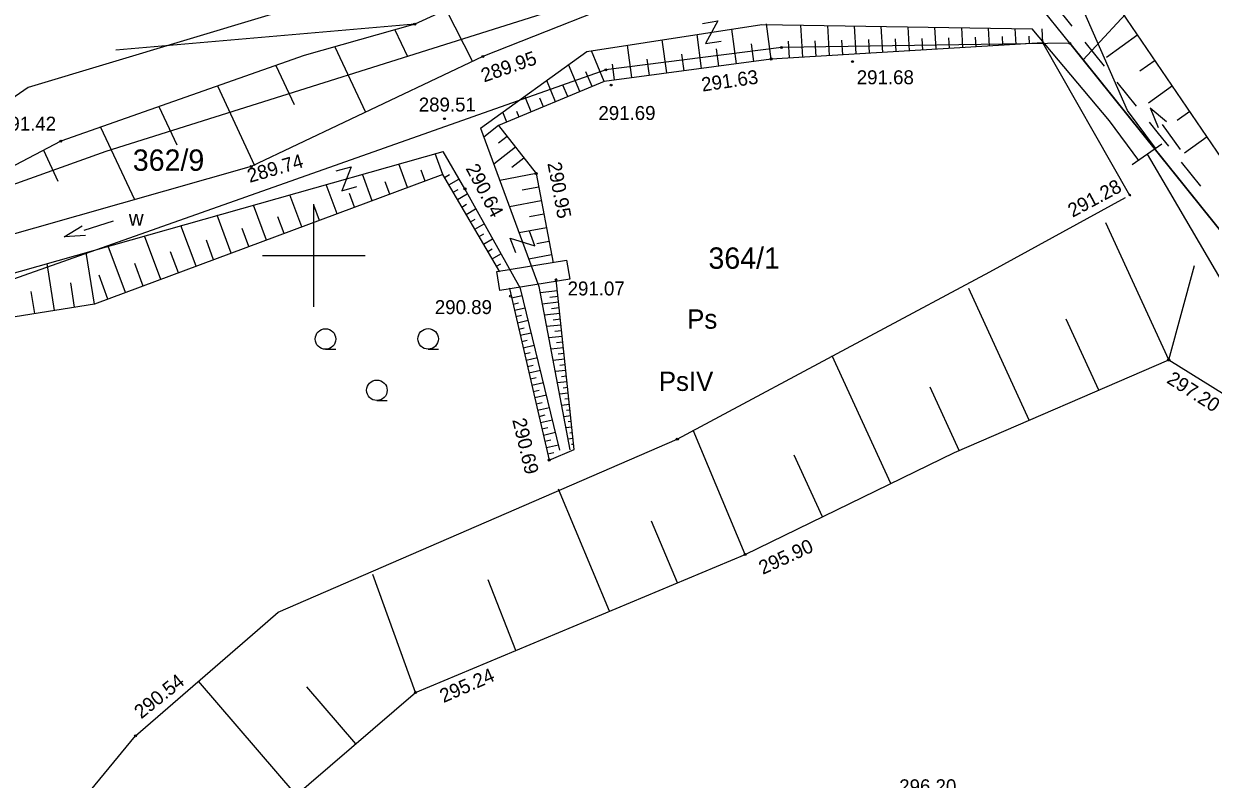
# Model space of a CAD drawing. Extents: x 7477803 to 7478145, y 5500698 to 5500984.
# Drawn here: x 7477935.9 to 7477993.7, y 5500924.5 to 5500961.3 of the extents above; entities that cross this region are included whole.
import ezdxf

# ---------------------------------------------------------------- set-up
doc = ezdxf.new("R2010")
doc.units = 0
for name, color, linetype in [('203-Punkt załamania granicy działki nie stabilizowany', 7, 'Continuous'), ('gr_dzialki', 7, 'Continuous'), ('gr_klasy', 7, 'Continuous'), ('gr_uzytek', 7, 'Continuous'), ('k', 7, 'Continuous'), ('most_drewniany', 7, 'Continuous'), ('nazwa_cieku', 7, 'Continuous'), ('nr_dzialki', 7, 'Continuous'), ('opis_klasy', 7, 'Continuous'), ('opis_uzytek', 7, 'Continuous'), ('pkt_wys', 7, 'Continuous'), ('pob_gr_obrebu', 7, 'Continuous'), ('przehaczenie', 7, 'Continuous'), ('robocza49', 7, 'Continuous'), ('rzeka', 7, 'Continuous'), ('skarp_wypel', 7, 'Continuous'), ('skarpa_gora', 7, 'Continuous'), ('zakresy', 7, 'Continuous'), ('zielen', 7, 'Continuous')]:
    doc.layers.add(name, color=color, linetype=linetype)

# ---------------------------------------------------------------- blocks, each defined once
blk = doc.blocks.new('203')
blk.add_circle((0, 0), 0.045)
blk = doc.blocks.new('993')
at = {"layer": 'nazwa_cieku'}
for p, q in [((0, 0), (1.5, 0)), ((1.5, 0.25), (2.5, 0)), ((2.5, 0), (1.5, -0.25))]:
    blk.add_line(p, q, dxfattribs=at)
blk = doc.blocks.new('993_5')
at = {"layer": 'nazwa_cieku'}
for p, q in [((1.5, 0), (0, 0)), ((2.5, 0), (1.5, 0.25)), ((2.5, 0), (1.5, -0.25))]:
    blk.add_line(p, q, dxfattribs=at)
blk = doc.blocks.new('684_5')
at = {"layer": 'rzeka'}
blk.add_lwpolyline([(0, -0.88), (0, 0.88)], dxfattribs=at)
blk = doc.blocks.new('801_3')
at = {"layer": 'pkt_wys'}
blk.add_circle((0, 0), 0.045, dxfattribs=at)
blk.add_circle((0, 0), 0.045, dxfattribs=at)
blk = doc.blocks.new('941_5')
at = {"layer": 'zielen'}
for p, q in [((-2.5, 0.46), (-2, 0.46)), ((2.5, 0.46), (3, 0.46)), ((0, -2.04), (0.5, -2.04))]:
    blk.add_line(p, q, dxfattribs=at)
for centre in [(-2.503, 0.963), (2.497, 0.963), (-0.003, -1.537)]:
    blk.add_circle(centre, 0.5, dxfattribs=at)
blk = doc.blocks.new('801_5')
at = {"layer": 'pkt_wys'}
blk.add_circle((0, 0), 0.05, dxfattribs=at)
blk.add_circle((0, 0), 0.05, dxfattribs=at)
blk = doc.blocks.new('991_5_1')
at = {"layer": 'przehaczenie'}
blk.add_lwpolyline([(-0.38, 0.5), (0.38, 0.5), (-0.38, -0.5), (0.38, -0.5)], dxfattribs=at)

msp = doc.modelspace()

# ---------------------------------------------------------------- linework, layer by layer
at = {"layer": 'gr_dzialki'}
for points in [[(7477986.83, 5500960.33), (7477985.26, 5500962.28)], [(7477972.79, 5500960.13), (7477964.22, 5500959.04)], [(7477986.83, 5500960.33), (7477972.79, 5500960.13)], [(7477986.83, 5500960.33), (7477996.18, 5500948.69)], [(7477964.22, 5500959.04), (7477931.54, 5500947.49)]]:
    msp.add_lwpolyline(points, dxfattribs=at)
at = {"layer": 'gr_klasy'}
for points in [[(7477992.835, 5500965.322), (7477987.47, 5500959.53)], [(7477939.89, 5500955.07), (7477963.19, 5500962.42)], [(7477972.79, 5500960.13), (7477964.22, 5500959.04)], [(7477986.83, 5500960.33), (7477972.79, 5500960.13)], [(7477987.47, 5500959.53), (7477986.83, 5500960.33)], [(7477996.18, 5500948.69), (7477987.47, 5500959.53)], [(7477964.22, 5500959.04), (7477931.54, 5500947.49)], [(7477930.25, 5500951.63), (7477939.89, 5500955.07)]]:
    msp.add_lwpolyline(points, dxfattribs=at)
at = {"layer": 'gr_uzytek'}
msp.add_lwpolyline([(7477986.83, 5500960.33), (7477985.26, 5500962.28), (7477990.655, 5500967.144)], dxfattribs=at)
at = {"layer": 'k'}
for p, q in [((7477990.592, 5500954.926), (7477991.676, 5500953.076)), ((7477991.676, 5500953.076), (7478020.436, 5500903.997))]:
    msp.add_line(p, q, dxfattribs=at)
at = {"layer": 'most_drewniany'}
msp.add_lwpolyline([(7477958.914, 5500949.211), (7477962.316, 5500949.762), (7477962.465, 5500948.842), (7477959.063, 5500948.291)], close=True, dxfattribs=at)
at = {"layer": 'pkt_wys'}
msp.add_lwpolyline([(7477989.7, 5500952.938), (7477989.745, 5500952.915), (7477989.794, 5500952.919)], dxfattribs=at)
msp.add_lwpolyline([(7477989.7, 5500952.938), (7477989.745, 5500952.915), (7477989.794, 5500952.919)], dxfattribs=at)
msp.add_arc((7477989.745, 5500952.915), 0.05, 4.76693, 152.44746, dxfattribs=at)
msp.add_arc((7477989.745, 5500952.915), 0.05, 4.76693, 152.44746, dxfattribs=at)
at = {"layer": 'pob_gr_obrebu'}
for p, q in [((7477987.555, 5500960.383), (7477988.495, 5500959.214)), ((7477989.122, 5500958.435), (7477990.061, 5500957.266)), ((7477990.688, 5500956.486), (7477991.13, 5500955.936)), ((7477991.13, 5500955.936), (7477991.628, 5500955.317)), ((7477992.254, 5500954.538), (7477993.194, 5500953.369))]:
    msp.add_line(p, q, dxfattribs=at)
msp.add_lwpolyline([(7477986.298, 5500962.306), (7477986.13, 5500962.155), (7477986.928, 5500961.162)], dxfattribs=at)
at = {"layer": 'robocza49'}
for p, q in [((7477950, 5500947.5), (7477950, 5500952.5)), ((7477947.5, 5500950), (7477952.5, 5500950))]:
    msp.add_line(p, q, dxfattribs=at)
at = {"layer": 'rzeka'}
for points in [[(7477985.943, 5500963.933), (7477983.914, 5500962.968), (7477975.662, 5500964.399), (7477972.702, 5500964.466), (7477966.794, 5500963.08), (7477958.237, 5500959.69)], [(7477990.994, 5500955.223), (7477989.636, 5500957.056), (7477986.866, 5500963.388)], [(7477958.121, 5500956.2), (7477963.297, 5500959.926), (7477971.826, 5500961.245), (7477984.996, 5500961.04)], [(7477990.191, 5500954.628), (7477988.765, 5500956.552), (7477984.996, 5500961.04)], [(7477958.237, 5500959.69), (7477946.953, 5500954.328), (7477932.158, 5500950.132), (7477925.095, 5500947.293), (7477916.965, 5500936.975), (7477910.703, 5500929.638)], [(7477958.121, 5500956.2), (7477960.969, 5500948.493), (7477962.478, 5500940.525)], [(7477911.562, 5500928.703), (7477916.53, 5500935.088), (7477922.899, 5500943.86), (7477925.22, 5500946.888), (7477929.451, 5500947.469), (7477956.302, 5500955.068)], [(7477961.988, 5500940.514), (7477960.07, 5500948.392), (7477957.364, 5500953.239), (7477956.302, 5500955.068)]]:
    msp.add_lwpolyline(points, dxfattribs=at)
at = {"layer": 'skarp_wypel'}
for p, q in [((7477956.446, 5500961.964), (7477957.729, 5500959.449)), ((7477953.956, 5500960.995), (7477954.571, 5500959.681)), ((7477970.583, 5500959.339), (7477970.358, 5500961.018)), ((7477972.277, 5500959.566), (7477972.048, 5500961.28)), ((7477973.823, 5500959.657), (7477973.73, 5500961.215)), ((7477975.122, 5500959.734), (7477975.035, 5500961.195)), ((7477976.421, 5500959.811), (7477976.34, 5500961.175)), ((7477977.721, 5500959.888), (7477977.645, 5500961.154)), ((7477979.02, 5500959.965), (7477978.951, 5500961.134)), ((7477980.319, 5500960.042), (7477980.256, 5500961.114)), ((7477981.619, 5500960.119), (7477981.561, 5500961.093)), ((7477982.918, 5500960.196), (7477982.866, 5500961.073)), ((7477984.217, 5500960.273), (7477984.171, 5500961.052)), ((7477985.517, 5500960.35), (7477985.476, 5500961.032)), ((7477967.193, 5500958.885), (7477966.977, 5500960.495)), ((7477968.888, 5500959.112), (7477968.667, 5500960.757)), ((7477973.173, 5500959.619), (7477973.125, 5500960.429)), ((7477974.472, 5500959.696), (7477974.427, 5500960.458)), ((7477975.772, 5500959.773), (7477975.729, 5500960.486)), ((7477977.071, 5500959.85), (7477977.031, 5500960.515)), ((7477978.37, 5500959.927), (7477978.334, 5500960.543)), ((7477979.67, 5500960.004), (7477979.636, 5500960.572)), ((7477980.969, 5500960.081), (7477980.938, 5500960.6)), ((7477982.268, 5500960.158), (7477982.24, 5500960.629)), ((7477983.568, 5500960.235), (7477983.542, 5500960.657)), ((7477984.867, 5500960.312), (7477984.845, 5500960.686)), ((7477990.139, 5500960.737), (7477988.606, 5500959.644)), ((7477951.031, 5500960.167), (7477952.525, 5500956.976)), ((7477964.149, 5500958.477), (7477963.527, 5500959.961)), ((7477965.498, 5500958.658), (7477965.287, 5500960.234)), ((7477968.04, 5500958.998), (7477967.931, 5500959.81)), ((7477969.735, 5500959.225), (7477969.624, 5500960.054)), ((7477971.43, 5500959.452), (7477971.316, 5500960.299)), ((7477948.146, 5500959.255), (7477949.038, 5500957.348)), ((7477962.964, 5500957.981), (7477962.415, 5500959.291)), ((7477964.65, 5500958.544), (7477964.546, 5500959.32)), ((7477966.345, 5500958.771), (7477966.239, 5500959.565)), ((7477990.983, 5500959.497), (7477990.243, 5500958.969)), ((7477963.556, 5500958.229), (7477963.259, 5500958.937)), ((7477945.302, 5500958.254), (7477947.118, 5500954.375)), ((7477961.779, 5500957.485), (7477961.345, 5500958.521)), ((7477962.371, 5500957.733), (7477962.135, 5500958.297)), ((7477991.828, 5500958.257), (7477990.652, 5500957.418)), ((7477960.594, 5500956.988), (7477960.275, 5500957.751)), ((7477961.187, 5500957.236), (7477961.011, 5500957.656)), ((7477942.458, 5500957.253), (7477943.333, 5500955.385)), ((7477959.409, 5500956.492), (7477959.205, 5500956.98)), ((7477960.002, 5500956.74), (7477959.886, 5500957.016)), ((7477992.672, 5500957.017), (7477992.056, 5500956.577)), ((7477959.001, 5500956.321), (7477958.284, 5500955.759)), ((7477939.614, 5500956.252), (7477941.269, 5500952.716)), ((7477959.413, 5500955.795), (7477958.997, 5500955.47)), ((7477993.516, 5500955.776), (7477992.407, 5500954.985)), ((7477959.825, 5500955.27), (7477958.77, 5500954.443)), ((7477936.829, 5500955.125), (7477937.537, 5500953.614)), ((7477956.284, 5500953.938), (7477955.905, 5500954.956)), ((7477960.237, 5500954.744), (7477959.651, 5500954.284)), ((7477954.566, 5500953.3), (7477954.136, 5500954.455)), ((7477955.425, 5500953.619), (7477955.226, 5500954.155)), ((7477951.132, 5500952.022), (7477950.599, 5500953.454)), ((7477952.849, 5500952.661), (7477952.368, 5500953.955)), ((7477953.708, 5500952.98), (7477953.483, 5500953.586)), ((7477956.366, 5500953.797), (7477956.615, 5500953.943)), ((7477956.577, 5500953.437), (7477957.063, 5500953.721)), ((7477960.833, 5500953.983), (7477959.064, 5500953.649)), ((7477949.415, 5500951.384), (7477948.831, 5500952.954)), ((7477951.99, 5500952.342), (7477951.739, 5500953.017)), ((7477956.788, 5500953.076), (7477957.03, 5500953.218)), ((7477956.999, 5500952.716), (7477957.473, 5500952.994)), ((7477960.958, 5500953.323), (7477960.147, 5500953.17)), ((7477947.697, 5500950.745), (7477947.062, 5500952.453)), ((7477950.273, 5500951.703), (7477949.996, 5500952.448)), ((7477957.21, 5500952.356), (7477957.446, 5500952.494)), ((7477957.421, 5500951.995), (7477957.883, 5500952.266)), ((7477961.083, 5500952.663), (7477959.536, 5500952.371)), ((7477945.98, 5500950.106), (7477945.294, 5500951.953)), ((7477948.556, 5500951.064), (7477948.253, 5500951.879)), ((7477957.631, 5500951.635), (7477957.861, 5500951.77)), ((7477961.208, 5500952.004), (7477960.505, 5500951.871)), ((7477944.263, 5500949.468), (7477943.525, 5500951.452)), ((7477946.839, 5500950.426), (7477946.51, 5500951.31)), ((7477957.842, 5500951.275), (7477958.294, 5500951.539)), ((7477961.333, 5500951.344), (7477960.009, 5500951.093)), ((7477991.643, 5500944.907), (7477988.576, 5500951.587)), ((7477942.546, 5500948.829), (7477941.756, 5500950.952)), ((7477945.122, 5500949.787), (7477944.767, 5500950.741)), ((7477958.053, 5500950.914), (7477958.277, 5500951.045)), ((7477958.264, 5500950.554), (7477958.704, 5500950.812)), ((7477961.457, 5500950.684), (7477960.863, 5500950.571)), ((7477939.32, 5500947.63), (7477938.917, 5500950.148)), ((7477940.829, 5500948.191), (7477939.988, 5500950.451)), ((7477943.404, 5500949.148), (7477943.024, 5500950.171)), ((7477958.475, 5500950.194), (7477958.693, 5500950.321)), ((7477958.686, 5500949.833), (7477959.115, 5500950.084)), ((7477961.582, 5500950.024), (7477960.481, 5500949.816)), ((7477937.377, 5500947.318), (7477937.01, 5500949.608)), ((7477941.687, 5500948.51), (7477941.281, 5500949.602)), ((7477958.897, 5500949.473), (7477959.108, 5500949.597)), ((7477991.643, 5500944.907), (7477992.908, 5500949.513)), ((7477939.97, 5500947.871), (7477939.538, 5500949.033)), ((7477936.405, 5500947.163), (7477936.232, 5500948.243)), ((7477938.349, 5500947.474), (7477938.158, 5500948.666)), ((7477961.868, 5500948.271), (7477961.029, 5500948.181)), ((7477984.844, 5500941.971), (7477981.9, 5500948.383)), ((7477959.636, 5500947.934), (7477960.152, 5500948.054)), ((7477959.706, 5500947.63), (7477959.966, 5500947.69)), ((7477961.927, 5500947.717), (7477961.132, 5500947.633)), ((7477961.897, 5500947.994), (7477961.493, 5500947.951)), ((7477959.777, 5500947.326), (7477960.3, 5500947.448)), ((7477959.847, 5500947.022), (7477960.111, 5500947.083)), ((7477961.985, 5500947.163), (7477961.236, 5500947.084)), ((7477961.956, 5500947.44), (7477961.574, 5500947.4)), ((7477959.918, 5500946.718), (7477960.447, 5500946.841)), ((7477962.044, 5500946.61), (7477961.34, 5500946.535)), ((7477962.015, 5500946.887), (7477961.655, 5500946.848)), ((7477988.244, 5500943.439), (7477986.657, 5500946.895)), ((7477959.988, 5500946.415), (7477960.255, 5500946.476)), ((7477960.059, 5500946.111), (7477960.595, 5500946.235)), ((7477962.103, 5500946.056), (7477961.444, 5500945.986)), ((7477962.074, 5500946.333), (7477961.736, 5500946.297)), ((7477960.129, 5500945.807), (7477960.399, 5500945.87)), ((7477960.2, 5500945.503), (7477960.743, 5500945.629)), ((7477962.162, 5500945.503), (7477961.548, 5500945.437)), ((7477962.132, 5500945.779), (7477961.817, 5500945.746)), ((7477960.27, 5500945.199), (7477960.543, 5500945.263)), ((7477960.341, 5500944.895), (7477960.89, 5500945.023)), ((7477962.221, 5500944.949), (7477961.652, 5500944.889)), ((7477962.191, 5500945.226), (7477961.898, 5500945.195)), ((7477978.111, 5500938.892), (7477975.255, 5500945.112)), ((7477960.411, 5500944.592), (7477960.687, 5500944.656)), ((7477960.482, 5500944.288), (7477961.038, 5500944.417)), ((7477962.279, 5500944.395), (7477961.756, 5500944.34)), ((7477962.25, 5500944.672), (7477961.979, 5500944.643)), ((7477960.552, 5500943.984), (7477960.832, 5500944.049)), ((7477960.623, 5500943.68), (7477961.185, 5500943.811)), ((7477962.338, 5500943.842), (7477961.86, 5500943.791)), ((7477962.309, 5500944.119), (7477962.06, 5500944.092)), ((7477981.445, 5500940.503), (7477980.029, 5500943.587)), ((7477960.693, 5500943.376), (7477960.976, 5500943.442)), ((7477960.764, 5500943.072), (7477961.333, 5500943.204)), ((7477962.397, 5500943.288), (7477961.964, 5500943.242)), ((7477962.368, 5500943.565), (7477962.141, 5500943.541)), ((7477962.426, 5500943.011), (7477962.222, 5500942.99)), ((7477960.834, 5500942.768), (7477961.12, 5500942.835)), ((7477960.905, 5500942.465), (7477961.481, 5500942.598)), ((7477962.456, 5500942.735), (7477962.068, 5500942.693)), ((7477962.485, 5500942.458), (7477962.303, 5500942.438)), ((7477960.975, 5500942.161), (7477961.264, 5500942.228)), ((7477961.046, 5500941.857), (7477961.628, 5500941.992)), ((7477962.514, 5500942.181), (7477962.172, 5500942.144)), ((7477962.544, 5500941.904), (7477962.384, 5500941.887)), ((7477961.116, 5500941.553), (7477961.408, 5500941.621)), ((7477961.187, 5500941.249), (7477961.776, 5500941.386)), ((7477962.573, 5500941.627), (7477962.275, 5500941.596)), ((7477962.603, 5500941.35), (7477962.465, 5500941.336)), ((7477971.014, 5500935.434), (7477968.477, 5500941.49)), ((7477961.257, 5500940.945), (7477961.553, 5500941.014)), ((7477961.328, 5500940.642), (7477961.924, 5500940.78)), ((7477962.632, 5500941.074), (7477962.379, 5500941.047)), ((7477962.661, 5500940.797), (7477962.546, 5500940.785)), ((7477961.398, 5500940.338), (7477961.697, 5500940.407)), ((7477974.782, 5500937.27), (7477973.401, 5500940.278)), ((7477964.404, 5500932.666), (7477961.914, 5500938.611)), ((7477967.709, 5500934.05), (7477966.453, 5500937.048)), ((7477954.951, 5500928.707), (7477952.882, 5500934.452)), ((7477959.834, 5500930.752), (7477958.501, 5500934.199)), ((7477949.145, 5500923.722), (7477944.386, 5500929.265)), ((7477952.048, 5500926.214), (7477949.664, 5500928.991))]:
    msp.add_line(p, q, dxfattribs=at)
at = {"layer": 'skarpa_gora'}
for points in [[(7477977.346, 5500968.88), (7477977.317, 5500968.871), (7477964.721, 5500965.737), (7477954.915, 5500961.267), (7477940.364, 5500959.997)], [(7477994.964, 5500953.65), (7477989.125, 5500962.227), (7477992.08, 5500964.748)], [(7477954.915, 5500961.267), (7477949.527, 5500959.741), (7477937.672, 5500955.568), (7477931.026, 5500952.071), (7477922.66, 5500948.261), (7477921.203, 5500945.67), (7477915.569, 5500939.354), (7477913.682, 5500934.983), (7477911.207, 5500932.609), (7477909.481, 5500929.955)], [(7477989.745, 5500952.915), (7477985.517, 5500960.35), (7477972.277, 5500959.566), (7477964.149, 5500958.477), (7477959.001, 5500956.321), (7477960.833, 5500953.983), (7477961.657, 5500949.631)], [(7477959.058, 5500949.197), (7477956.284, 5500953.938), (7477939.32, 5500947.63), (7477929.642, 5500946.079), (7477926.162, 5500946.455), (7477924.114, 5500944.333), (7477921.338, 5500940.82), (7477918.712, 5500937.307), (7477916.364, 5500933.398), (7477914.101, 5500928.652), (7477912.865, 5500927.391)], [(7477948.257, 5500932.619), (7477956.584, 5500936.229), (7477967.708, 5500941.051), (7477977.108, 5500946.082), (7477982.929, 5500949.197), (7477989.535, 5500952.815)], [(7477961.801, 5500948.868), (7477961.809, 5500948.824)], [(7477962.688, 5500940.545), (7477961.809, 5500948.824)], [(7477959.53, 5500948.392), (7477959.525, 5500948.399)], [(7477959.53, 5500948.392), (7477961.469, 5500940.034), (7477962.688, 5500940.545)], [(7478007.879, 5500866.795), (7478009.357, 5500868.166), (7477985.351, 5500883.4), (7477939.898, 5500913.11), (7477944.561, 5500919.785), (7477954.951, 5500928.707), (7477971.014, 5500935.434), (7477981.218, 5500940.405), (7477991.643, 5500944.907), (7477994.866, 5500942.92), (7478002.778, 5500931.769), (7478021.266, 5500905.519), (7478029.289, 5500903.308), (7478032.779, 5500894.332), (7478047.773, 5500881.148)], [(7478007.879, 5500866.795), (7477984.093, 5500881.159), (7477934.83, 5500911.735), (7477933.524, 5500917.153), (7477941.313, 5500926.602), (7477947.253, 5500931.749), (7477948.257, 5500932.619)]]:
    msp.add_lwpolyline(points, dxfattribs=at)
at = {"layer": 'zakresy'}
msp.add_lwpolyline([(7477995.059, 5500962.348), (7477983.951, 5500968.084), (7477970.781, 5500968.613), (7477936.09, 5500958.171), (7477930.511, 5500954.336), (7477914.305, 5500958.58), (7477904.32, 5500957.41), (7477897.265, 5500950.868), (7477811.424, 5500829.338), (7477936.003, 5500769.492), (7478008.982, 5500726.585), (7478019.402, 5500721.781), (7478037.95, 5500734.97), (7478039.493, 5500755.094), (7478043.98, 5500765.708), (7478067.545, 5500795.068), (7478092.109, 5500820.25), (7478076.156, 5500837.989), (7478068.105, 5500851.146), (7478061.422, 5500873.298), (7478054.135, 5500876.371), (7478039.669, 5500897.644), (7478026.36, 5500915.23), (7478015.054, 5500927.728)], close=True, dxfattribs=at)

# ---------------------------------------------------------------- block references
at = {"layer": '203-Punkt załamania granicy działki nie stabilizowany'}
for p in [(7477986.83, 5500960.33), (7477972.79, 5500960.13), (7477964.22, 5500959.04)]:
    msp.add_blockref('203', p, dxfattribs=at)
at = {"layer": 'nazwa_cieku'}
for name, p, rotation in [('993_5', (7477992.204, 5500955.164), 125.82432458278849), ('993', (7477940.228, 5500951.667), -162.22755484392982)]:
    msp.add_blockref(name, p, dxfattribs=dict(at, rotation=rotation))
at = {"layer": 'pkt_wys', "rotation": 0.0626175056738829}
for name, p in [('801_5', (7477954.915, 5500961.267)), ('801_5', (7477958.237, 5500959.69)), ('801_5', (7477972.277, 5500959.566)), ('801_3', (7477976.238, 5500959.44)), ('801_3', (7477964.479, 5500958.297)), ('801_3', (7477956.371, 5500956.658)), ('801_3', (7477937.672, 5500955.568)), ('801_5', (7477946.953, 5500954.328)), ('801_5', (7477960.833, 5500953.983)), ('801_5', (7477957.364, 5500953.239)), ('801_3', (7477961.799, 5500948.814)), ('801_3', (7477959.58, 5500948.012)), ('801_5', (7477991.643, 5500944.907)), ('801_5', (7477967.708, 5500941.051)), ('801_5', (7477961.469, 5500940.034)), ('801_5', (7477971.014, 5500935.434)), ('801_5', (7477954.951, 5500928.707)), ('801_5', (7477941.313, 5500926.602))]:
    msp.add_blockref(name, p, dxfattribs=at)
at = {"layer": 'przehaczenie'}
for p, rotation in [((7477969.387, 5500960.868), 8.793636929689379), ((7477951.599, 5500953.737), 15.802137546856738), ((7477960.173, 5500950.649), 110.28403305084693)]:
    msp.add_blockref('991_5_1', p, dxfattribs=dict(at, rotation=rotation))
at = {"layer": 'rzeka', "rotation": -55.048638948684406}
msp.add_blockref('684_5', (7477990.592, 5500954.926), dxfattribs=at)
at = {"layer": 'zielen', "rotation": 0.0626175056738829}
msp.add_blockref('941_5', (7477953.075, 5500944.968), dxfattribs=at)

# ---------------------------------------------------------------- texts
at = {"layer": 'nazwa_cieku'}
msp.add_text('w', height=0.75, rotation=0.06262, dxfattribs=at).set_placement((7477940.989, 5500951.448))
at = {"layer": 'nr_dzialki'}
for s, p in [('362/9', (7477941.185, 5500954.121)), ('364/1', (7477969.224, 5500949.349))]:
    msp.add_text(s, height=1.04, dxfattribs=at).set_placement(p)
at = {"layer": 'opis_klasy'}
msp.add_text('PsIV', height=0.94, dxfattribs=at).set_placement((7477966.808, 5500943.4))
at = {"layer": 'opis_uzytek'}
msp.add_text('Ps', height=0.94, dxfattribs=at).set_placement((7477968.188, 5500946.43))
at = {"layer": 'pkt_wys'}
for s, rotation, p in [('289.95', 19.21501, (7477958.292, 5500958.42)), ('291.63', 8.23243, (7477968.931, 5500957.978)), ('291.68', 0.06262, (7477976.449, 5500958.335)), ('289.51', 0.06262, (7477955.113, 5500957.007)), ('291.69', 0.06262, (7477963.865, 5500956.594)), ('291.42', 0.06262, (7477934.666, 5500956.074)), ('289.74', 16.22712, (7477946.876, 5500953.531)), ('290.64', 297.73853, (7477957.381, 5500954.242)), ('290.95', 280.6065, (7477961.377, 5500954.486)), ('291.28', 28.207, (7477986.963, 5500951.832)), ('291.07', 0.06262, (7477962.366, 5500948.048)), ('290.89', 0.06262, (7477955.897, 5500947.14)), ('297.20', 327.56397, (7477991.502, 5500943.824)), ('290.69', 283.51123, (7477959.664, 5500941.989)), ('295.90', 24.72411, (7477971.872, 5500934.436)), ('295.24', 23.61488, (7477956.32, 5500928.192)), ('290.54', 38.79913, (7477941.595, 5500927.397)), ('296.20', 0.06262, (7477978.518, 5500923.8))]:
    msp.add_text(s, height=0.68, rotation=rotation, dxfattribs=at).set_placement(p)

doc.saveas('drawing.dxf')
